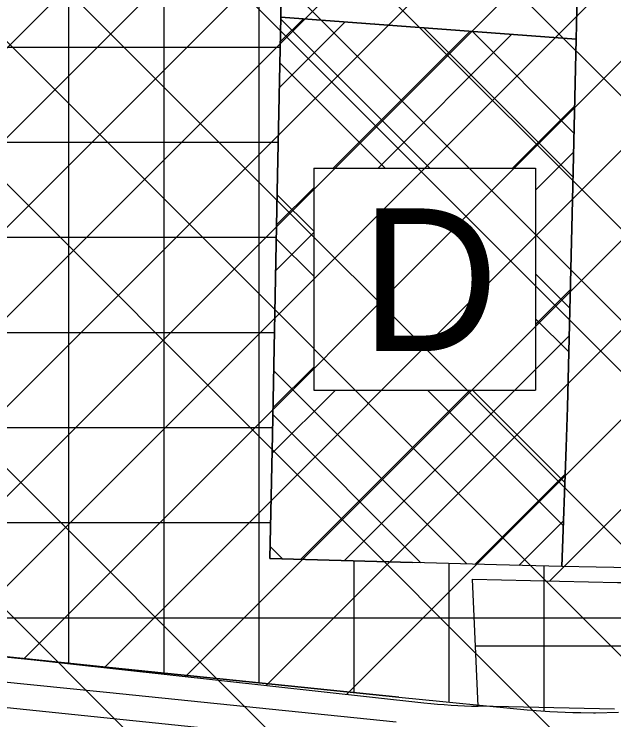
# Model space of a CAD drawing. Extents: x 419109 to 421295, y 4452223 to 4457798.
# Drawn here: x 420414.5 to 420509.2, y 4457351.2 to 4457462.5 of the extents above; entities that cross this region are included whole.
import ezdxf

# ---------------------------------------------------------------- set-up
doc = ezdxf.new("R2010")
doc.units = 0
for name, color, linetype in [('ADAKENARI', 7, 'Continuous'), ('KALDIRIM_FAT', 7, 'Continuous'), ('PL_AYA_PARK_DINLENME', 7, 'Continuous'), ('PL_K_DEPOLAMA', 7, 'Continuous'), ('PL_K_K_D_K_C_A', 7, 'Continuous'), ('PL_K_TALI_IS_MRK', 7, 'Continuous'), ('PL_TİCARET', 7, 'Continuous'), ('SEMBOL_FAT', 7, 'Continuous'), ('SN_TR_SIVILASMA', 7, 'Continuous'), ('TR_KONUTDISIKCA', 7, 'Continuous'), ('TR_TALIISMERK', 7, 'Continuous'), ('TRFAT_DEPOLAMA', 7, 'Continuous'), ('TRFAT_PARKALANI', 7, 'Continuous'), ('TRFAT_TİCARET', 7, 'Continuous')]:
    doc.layers.add(name, color=color, linetype=linetype)

msp = doc.modelspace()

# ---------------------------------------------------------------- linework, layer by layer
at = {"layer": 'ADAKENARI'}
for p, q in [((420503.2, 4457458.56), (420503.85, 4457486.59)), ((420456.68, 4457466.35), (420456.6, 4457462.03)), ((420456.6, 4457462.03), (420456.05, 4457434.5)), ((420456.6, 4457462.03), (420503.2, 4457458.56)), ((420502.62, 4457433.17), (420503.2, 4457458.56)), ((420456.05, 4457434.5), (420455.28, 4457396.13)), ((420501.83, 4457400.53), (420502.62, 4457433.17)), ((420501.61, 4457394.21), (420501.83, 4457400.53)), ((420455.28, 4457396.13), (420454.89, 4457376.66)), ((420500.97, 4457375.39), (420501.61, 4457394.21)), ((420454.89, 4457376.66), (420477.39, 4457376.01)), ((420490.67, 4457375.66), (420477.39, 4457376.01)), ((420500.97, 4457375.39), (420490.67, 4457375.66)), ((420506.38, 4457375.27), (420500.97, 4457375.39)), ((420509.14, 4457375.21), (420506.38, 4457375.27)), ((420429.51, 4457359.47), (420398.62, 4457362.63)), ((420475.21, 4457354.79), (420429.51, 4457359.47)), ((420475.21, 4457354.79), (420482.18, 4457354.08)), ((420482.18, 4457354.08), (420489.6, 4457353.37)), ((420489.6, 4457353.37), (420495.47, 4457352.8)), ((420495.47, 4457352.8), (420499.06, 4457352.51)), ((420499.06, 4457352.51), (420502.67, 4457352.34)), ((420502.67, 4457352.34), (420503.93, 4457352.33)), ((420503.93, 4457352.33), (420505.93, 4457352.3)), ((420505.93, 4457352.3), (420506.28, 4457352.3)), ((420506.28, 4457352.3), (420509.89, 4457352.39))]:
    msp.add_line(p, q, dxfattribs=at)
at = {"layer": 'KALDIRIM_FAT'}
for p, q in [((420429.11, 4457355.49), (420378.14, 4457360.7)), ((420428.7, 4457351.51), (420377.87, 4457356.71)), ((420474.8, 4457350.81), (420429.11, 4457355.49)), ((420473.88, 4457346.89), (420428.7, 4457351.51))]:
    msp.add_line(p, q, dxfattribs=at)
at = {"layer": 'PL_AYA_PARK_DINLENME'}
msp.add_lwpolyline([(420456.76, 4457470.22), (420457.39, 4457482.42), (420457.67, 4457490.02), (420473.36, 4457488.72), (420488.26, 4457487.54), (420503.85, 4457486.59), (420503.2, 4457458.56), (420456.6, 4457462.03), (420456.6, 4457462.03), (420456.68, 4457466.35)], close=True, dxfattribs=at)
at = {"layer": 'PL_K_DEPOLAMA'}
msp.add_lwpolyline([(420456.6, 4457462.03), (420503.2, 4457458.56), (420502.62, 4457433.17), (420501.83, 4457400.53), (420501.61, 4457394.21), (420500.97, 4457375.39), (420490.67, 4457375.66), (420477.39, 4457376.01), (420454.89, 4457376.66), (420455.28, 4457396.13), (420456.05, 4457434.5), (420456.6, 4457462.03)], close=True, dxfattribs=at)
at = {"layer": 'PL_K_K_D_K_C_A'}
msp.add_lwpolyline([(420421.54, 4457784.76), (420394.42, 4457368.23), (420399.07, 4457362.7), (420479.2, 4457353.9), (420480.26, 4457353.78), (420481.33, 4457353.68), (420482.4, 4457353.6), (420483.47, 4457353.52), (420484.54, 4457353.46), (420485.61, 4457353.4), (420486.68, 4457353.36), (420487.75, 4457353.33), (420486.85, 4457373.36), (420509.72, 4457372.86), (420511.12, 4457372.85), (420512.52, 4457372.87), (420513.93, 4457372.93), (420515.33, 4457373.03), (420516.73, 4457373.16), (420518.12, 4457373.33), (420519.51, 4457373.54), (420520.89, 4457373.78), (420552.1, 4457379.66), (420566.72, 4457552.22)], dxfattribs=at)
at = {"layer": 'PL_K_TALI_IS_MRK'}
msp.add_lwpolyline([(420509.28, 4457352.86), (420487.75, 4457353.33), (420486.85, 4457373.36), (420509.72, 4457372.86)], dxfattribs=at)
at = {"layer": 'PL_TİCARET'}
for points in [[(420400.54, 4457466.16), (420398.2, 4457434.55), (420393.19, 4457366.96), (420398.62, 4457362.63), (420429.51, 4457359.47), (420475.21, 4457354.79), (420482.18, 4457354.08), (420489.6, 4457353.37), (420495.47, 4457352.8), (420499.06, 4457352.51), (420502.67, 4457352.34), (420503.93, 4457352.33), (420505.93, 4457352.3), (420506.28, 4457352.3), (420509.89, 4457352.39)], [(420523.8, 4457374.89), (420509.14, 4457375.21), (420506.38, 4457375.27), (420500.97, 4457375.39), (420490.67, 4457375.66), (420477.39, 4457376.01), (420454.89, 4457376.66), (420455.28, 4457396.13), (420456.05, 4457434.5), (420456.6, 4457462.03), (420456.68, 4457466.35)]]:
    msp.add_lwpolyline(points, dxfattribs=at)
at = {"layer": 'SEMBOL_FAT'}
for p, q in [((420461.8, 4457438.19), (420461.8, 4457403.19)), ((420461.8, 4457438.19), (420496.8, 4457438.19)), ((420496.8, 4457438.19), (420496.8, 4457403.19)), ((420461.8, 4457403.19), (420496.8, 4457403.19))]:
    msp.add_line(p, q, dxfattribs=at)
at = {"layer": 'SN_TR_SIVILASMA'}
for p, q in [((421283.68, 4456655.22), (420178.33, 4457760.57)), ((421283.45, 4456633), (420168.35, 4457748.09)), ((421282.98, 4456588.57), (420148.4, 4457723.15)), ((421282.75, 4456566.35), (420138.42, 4457710.68)), ((421282.29, 4456521.91), (420118.46, 4457685.73)), ((421282.05, 4456499.69), (420108.49, 4457673.26))]:
    msp.add_line(p, q, dxfattribs=at)
at = {"layer": 'TR_KONUTDISIKCA'}
for p, q in [((420397.32, 4457412.8), (420536.99, 4457552.47)), ((420398.31, 4457427.93), (420522.96, 4457552.59)), ((420399.29, 4457443.06), (420508.94, 4457552.7)), ((420554.3, 4457405.59), (420406.48, 4457553.41)), ((420395.35, 4457382.55), (420565.04, 4457552.23)), ((420396.34, 4457397.68), (420551.01, 4457552.35)), ((420394.77, 4457367.82), (420565.57, 4457538.63)), ((420403.32, 4457362.23), (420564.26, 4457523.17)), ((420546.02, 4457378.51), (420404.32, 4457520.21)), ((420416.06, 4457360.83), (420562.95, 4457507.72)), ((420428.8, 4457359.43), (420561.64, 4457492.27)), ((420516.08, 4457373.1), (420402.16, 4457487.02)), ((420441.55, 4457358.03), (420560.34, 4457476.82)), ((420454.29, 4457356.63), (420559.03, 4457461.37)), ((420467.03, 4457355.23), (420557.72, 4457445.92)), ((420499.03, 4457373.09), (420556.41, 4457430.47))]:
    msp.add_line(p, q, dxfattribs=at)
at = {"layer": 'TR_TALIISMERK'}
msp.add_line((420487.33, 4457362.85), (420565.34, 4457362.85), dxfattribs=at)
at = {"layer": 'TRFAT_DEPOLAMA'}
for p, q in [((420456.37, 4457450.9), (420466.75, 4457461.27)), ((420456.52, 4457458.11), (420460.17, 4457461.76)), ((420456.59, 4457461.74), (420480.14, 4457438.19)), ((420479.2, 4457460.35), (420502.7, 4457436.84)), ((420464.88, 4457438.19), (420486.49, 4457459.8)), ((420471.95, 4457438.19), (420493.08, 4457459.32)), ((420486.84, 4457459.78), (420502.86, 4457443.75)), ((420456.45, 4457454.81), (420473.07, 4457438.19)), ((420493.17, 4457438.19), (420502.96, 4457447.98)), ((420496.8, 4457434.75), (420502.79, 4457440.75)), ((420455.94, 4457429.25), (420461.8, 4457435.11)), ((420456.04, 4457434.01), (420461.8, 4457428.25)), ((420455.8, 4457422.04), (420461.8, 4457428.04)), ((420455.9, 4457427.08), (420461.8, 4457421.18)), ((420496.8, 4457421.53), (420502.21, 4457416.12)), ((420496.8, 4457413.54), (420502.28, 4457419.02)), ((420496.8, 4457414.46), (420502.04, 4457409.22)), ((420466.65, 4457376.32), (420502.1, 4457411.77)), ((420455.37, 4457400.39), (420461.8, 4457406.82)), ((420455.48, 4457406.28), (420485.98, 4457375.78)), ((420455.22, 4457393.18), (420465.24, 4457403.19)), ((420459.78, 4457376.52), (420486.45, 4457403.19)), ((420479.78, 4457403.19), (420501.19, 4457381.79)), ((420486.85, 4457403.19), (420501.42, 4457388.62)), ((420455.34, 4457399.35), (420478.72, 4457375.97)), ((420487.29, 4457375.75), (420501.47, 4457389.93)), ((420494.18, 4457375.56), (420501.22, 4457382.61)), ((420454.93, 4457378.55), (420456.88, 4457376.6))]:
    msp.add_line(p, q, dxfattribs=at)
at = {"layer": 'TRFAT_PARKALANI'}
for p, q in [((420472.9, 4457461.26), (420472.9, 4457461.26)), ((420471.37, 4457461.17), (420471.37, 4457461.17))]:
    msp.add_line(p, q, dxfattribs=at)
at = {"layer": 'TRFAT_TİCARET'}
for p, q in [((420423.19, 4457360.11), (420423.19, 4457784.75)), ((420438.19, 4457358.58), (420438.19, 4457657.03)), ((420453.19, 4457357.05), (420453.19, 4457657.03)), ((420399.88, 4457457.3), (420456.5, 4457457.3)), ((420398.77, 4457442.3), (420456.2, 4457442.3)), ((420397.66, 4457427.3), (420455.9, 4457427.3)), ((420396.55, 4457412.3), (420455.6, 4457412.3)), ((420395.43, 4457397.3), (420455.3, 4457397.3)), ((420394.32, 4457382.3), (420455, 4457382.3)), ((420468.19, 4457355.51), (420468.19, 4457376.27)), ((420483.19, 4457353.98), (420483.19, 4457375.85)), ((420498.19, 4457352.58), (420498.19, 4457375.46)), ((420393.21, 4457367.3), (420523.88, 4457367.3))]:
    msp.add_line(p, q, dxfattribs=at)

# ---------------------------------------------------------------- texts
at = {"layer": 'SEMBOL_FAT'}
msp.add_text('D', height=22.5, dxfattribs=at).set_placement((420469.24, 4457409.36))

doc.saveas('drawing.dxf')
